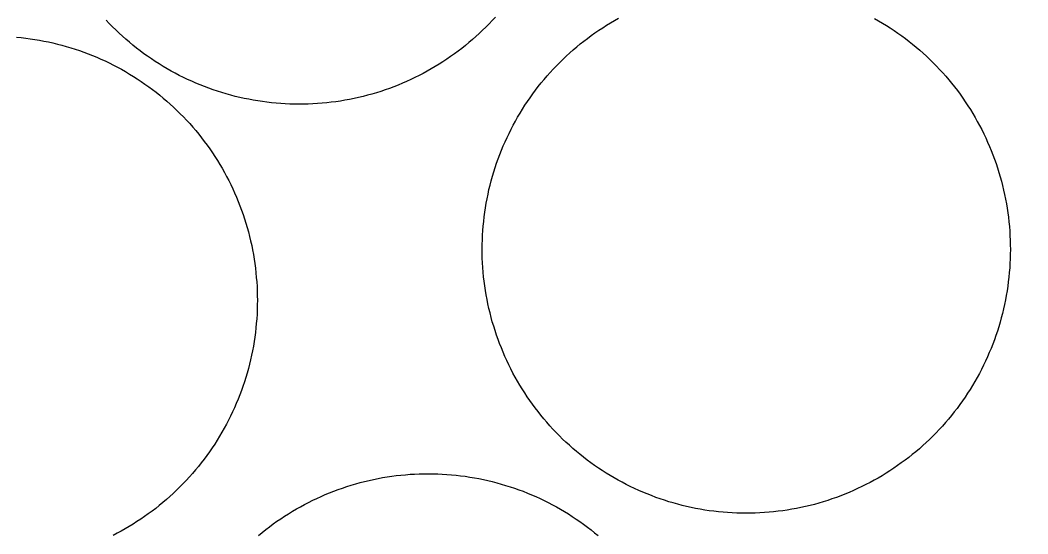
# Model space of a CAD drawing. Extents: x 3903937 to 3942190, y 260677 to 286651.
# Drawn here: x 3909329 to 3909369.87, y 281215.68 to 281236.52 of the extents above; entities that cross this region are included whole.
import ezdxf

# ---------------------------------------------------------------- set-up
doc = ezdxf.new("R2010")
doc.units = 0
doc.layers.add('V-DOMW-TANK', color=7, linetype='Continuous')
doc.layers.add('V-ROAD-CNTR', color=7, linetype='Continuous')

msp = doc.modelspace()

# ---------------------------------------------------------------- linework, layer by layer
at = {"layer": 'V-DOMW-TANK'}
for points in [[(3909346.457, 281235.043), (3909346.304, 281234.937), (3909346.148, 281234.834), (3909345.99, 281234.734), (3909345.831, 281234.636), (3909345.669, 281234.541), (3909345.507, 281234.449), (3909345.343, 281234.361), (3909345.177, 281234.275), (3909345.009, 281234.191), (3909344.839, 281234.111), (3909344.669, 281234.033), (3909344.499, 281233.96), (3909344.325, 281233.888), (3909344.151, 281233.82), (3909343.977, 281233.755), (3909343.801, 281233.691), (3909343.623, 281233.632), (3909343.445, 281233.577), (3909343.264, 281233.523), (3909343.086, 281233.472), (3909342.904, 281233.427), (3909342.722, 281233.386), (3909342.539, 281233.343), (3909342.357, 281233.306), (3909342.173, 281233.272), (3909341.988, 281233.241), (3909341.804, 281233.214), (3909341.618, 281233.19), (3909341.431, 281233.169), (3909341.247, 281233.151), (3909341.061, 281233.136), (3909340.872, 281233.126), (3909340.686, 281233.118), (3909340.5, 281233.114), (3909340.313, 281233.112), (3909340.125, 281233.114), (3909339.938, 281233.118), (3909339.752, 281233.126), (3909339.566, 281233.138), (3909339.379, 281233.153), (3909339.193, 281233.171), (3909339.007, 281233.192), (3909338.822, 281233.216), (3909338.636, 281233.245), (3909338.452, 281233.276), (3909338.269, 281233.31), (3909338.085, 281233.347), (3909337.903, 281233.388), (3909337.72, 281233.431), (3909337.54, 281233.478), (3909337.36, 281233.53), (3909337.182, 281233.583), (3909337.004, 281233.638), (3909336.825, 281233.698), (3909336.649, 281233.761), (3909336.475, 281233.827), (3909336.301, 281233.894), (3909336.127, 281233.966), (3909335.957, 281234.042), (3909335.787, 281234.119), (3909335.617, 281234.199), (3909335.451, 281234.283), (3909335.285, 281234.367), (3909335.117, 281234.459), (3909334.958, 281234.552), (3909334.796, 281234.646), (3909334.638, 281234.744), (3909334.48, 281234.844), (3909334.325, 281234.947), (3909334.169, 281235.055), (3909334.018, 281235.162), (3909333.868, 281235.274), (3909333.719, 281235.387), (3909333.573, 281235.504), (3909333.43, 281235.623), (3909333.287, 281235.746), (3909333.147, 281235.868), (3909333.01, 281235.995), (3909332.875, 281236.124), (3909332.742, 281236.255), (3909332.611, 281236.389), (3909332.482, 281236.524)], [(3909348.276, 281236.649), (3909348.149, 281236.511), (3909348.02, 281236.376), (3909347.889, 281236.243), (3909347.756, 281236.112), (3909347.62, 281235.983), (3909347.483, 281235.856), (3909347.342, 281235.733), (3909347.201, 281235.612), (3909347.055, 281235.494), (3909346.91, 281235.377), (3909346.76, 281235.264), (3909346.611, 281235.152), (3909346.457, 281235.043)], [(3909349.681, 281233.376), (3909349.789, 281233.53), (3909349.9, 281233.679), (3909350.015, 281233.827), (3909350.131, 281233.974), (3909350.25, 281234.117), (3909350.371, 281234.259), (3909350.496, 281234.4), (3909350.623, 281234.537), (3909350.75, 281234.672), (3909350.881, 281234.806), (3909351.016, 281234.937), (3909351.151, 281235.066), (3909351.288, 281235.193), (3909351.43, 281235.315), (3909351.571, 281235.436), (3909351.716, 281235.555), (3909351.862, 281235.672), (3909352.011, 281235.784), (3909352.161, 281235.897), (3909352.312, 281236.006), (3909352.468, 281236.11), (3909352.626, 281236.215), (3909352.781, 281236.315), (3909352.941, 281236.411), (3909353.099, 281236.505), (3909353.265, 281236.598)], [(3909363.65, 281236.589), (3909363.814, 281236.497), (3909363.974, 281236.403), (3909364.136, 281236.305), (3909364.291, 281236.204), (3909364.447, 281236.1), (3909364.6, 281235.993), (3909364.754, 281235.885), (3909364.904, 281235.774), (3909365.051, 281235.66), (3909365.198, 281235.543), (3909365.342, 281235.424), (3909365.485, 281235.303), (3909365.624, 281235.178), (3909365.762, 281235.055), (3909365.897, 281234.924), (3909366.03, 281234.793)], [(3909328.851, 281235.832), (3909329.037, 281235.813), (3909329.223, 281235.793), (3909329.408, 281235.768), (3909329.592, 281235.741), (3909329.776, 281235.709), (3909329.959, 281235.676), (3909330.143, 281235.637), (3909330.327, 281235.598), (3909330.507, 281235.553), (3909330.69, 281235.506), (3909330.87, 281235.457), (3909331.048, 281235.404), (3909331.226, 281235.346), (3909331.404, 281235.287), (3909331.581, 281235.225), (3909331.755, 281235.16), (3909331.927, 281235.09), (3909332.101, 281235.018), (3909332.273, 281234.945), (3909332.443, 281234.867), (3909332.611, 281234.787), (3909332.779, 281234.701), (3909332.944, 281234.615), (3909333.108, 281234.527), (3909333.272, 281234.435), (3909333.432, 281234.337), (3909333.592, 281234.24), (3909333.749, 281234.14), (3909333.905, 281234.038), (3909334.059, 281233.931), (3909334.212, 281233.822), (3909334.362, 281233.714), (3909334.509, 281233.597), (3909334.657, 281233.48), (3909334.8, 281233.362), (3909334.941, 281233.241), (3909335.083, 281233.114), (3909335.22, 281232.989), (3909335.355, 281232.862), (3909335.488, 281232.727)], [(3909366.03, 281234.793), (3909366.161, 281234.66), (3909366.29, 281234.523), (3909366.417, 281234.386), (3909366.54, 281234.246), (3909366.661, 281234.103), (3909366.779, 281233.96), (3909366.896, 281233.812), (3909367.011, 281233.665), (3909367.122, 281233.513), (3909367.23, 281233.362), (3909367.335, 281233.208), (3909367.439, 281233.05), (3909367.539, 281232.893), (3909367.636, 281232.735), (3909367.732, 281232.573), (3909367.822, 281232.409), (3909367.912, 281232.246), (3909367.998, 281232.08), (3909368.082, 281231.912), (3909368.162, 281231.746), (3909368.24, 281231.574), (3909368.313, 281231.402), (3909368.385, 281231.23), (3909368.453, 281231.056), (3909368.516, 281230.877), (3909368.582, 281230.703), (3909368.639, 281230.527), (3909368.698, 281230.347), (3909368.75, 281230.169), (3909368.799, 281229.989), (3909368.848, 281229.808), (3909368.889, 281229.628), (3909368.93, 281229.444), (3909368.967, 281229.26), (3909369, 281229.075), (3909369.03, 281228.891), (3909369.059, 281228.707), (3909369.083, 281228.522), (3909369.104, 281228.336), (3909369.122, 281228.15), (3909369.137, 281227.963), (3909369.147, 281227.777), (3909369.155, 281227.59), (3909369.159, 281227.402), (3909369.161, 281227.216), (3909369.159, 281227.029), (3909369.155, 281226.843), (3909369.147, 281226.654), (3909369.135, 281226.468), (3909369.12, 281226.282), (3909369.102, 281226.095), (3909369.079, 281225.911), (3909369.057, 281225.725), (3909369.028, 281225.54), (3909368.997, 281225.356), (3909368.963, 281225.172), (3909368.926, 281224.989), (3909368.885, 281224.807), (3909368.842, 281224.625), (3909368.795, 281224.445), (3909368.744, 281224.264), (3909368.69, 281224.084), (3909368.635, 281223.906), (3909368.576, 281223.73), (3909368.512, 281223.554), (3909368.447, 281223.378), (3909368.377, 281223.204), (3909368.305, 281223.032), (3909368.232, 281222.86), (3909368.154, 281222.69), (3909368.074, 281222.522), (3909367.99, 281222.354), (3909367.904, 281222.188), (3909367.814, 281222.024), (3909367.722, 281221.862), (3909367.627, 281221.7), (3909367.529, 281221.541), (3909367.429, 281221.383), (3909367.326, 281221.227), (3909367.22, 281221.074), (3909367.109, 281220.922), (3909366.999, 281220.769), (3909366.884, 281220.623), (3909366.769, 281220.478), (3909366.648, 281220.332), (3909366.528, 281220.191), (3909366.405, 281220.05), (3909366.278, 281219.912), (3909366.149, 281219.777), (3909366.018, 281219.644), (3909365.885, 281219.513), (3909365.747, 281219.384), (3909365.61, 281219.259), (3909365.471, 281219.134), (3909365.325, 281219.013), (3909365.184, 281218.895), (3909365.037, 281218.778), (3909364.889, 281218.665), (3909364.738, 281218.555), (3909364.586, 281218.446)], [(3909348.739, 281222.706), (3909348.661, 281222.876), (3909348.585, 281223.048), (3909348.515, 281223.22), (3909348.446, 281223.396), (3909348.38, 281223.57), (3909348.319, 281223.746), (3909348.259, 281223.924), (3909348.204, 281224.103), (3909348.149, 281224.281), (3909348.1, 281224.461), (3909348.055, 281224.643), (3909348.01, 281224.824), (3909347.971, 281225.008), (3909347.934, 281225.19), (3909347.899, 281225.374), (3909347.868, 281225.559), (3909347.842, 281225.743), (3909347.817, 281225.927), (3909347.797, 281226.114), (3909347.778, 281226.3), (3909347.762, 281226.487), (3909347.752, 281226.673), (3909347.743, 281226.861), (3909347.739, 281227.048), (3909347.737, 281227.234), (3909347.739, 281227.418), (3909347.745, 281227.609), (3909347.754, 281227.795), (3909347.762, 281227.982), (3909347.78, 281228.168), (3909347.799, 281228.354), (3909347.819, 281228.541), (3909347.844, 281228.725), (3909347.87, 281228.909), (3909347.903, 281229.094), (3909347.936, 281229.278), (3909347.975, 281229.46), (3909348.014, 281229.645), (3909348.059, 281229.825), (3909348.106, 281230.007), (3909348.155, 281230.187), (3909348.208, 281230.365), (3909348.266, 281230.544), (3909348.325, 281230.722), (3909348.386, 281230.898), (3909348.452, 281231.072), (3909348.522, 281231.246), (3909348.593, 281231.418), (3909348.667, 281231.59), (3909348.745, 281231.76), (3909348.827, 281231.928), (3909348.911, 281232.096), (3909348.997, 281232.262), (3909349.085, 281232.426), (3909349.177, 281232.59), (3909349.273, 281232.749), (3909349.371, 281232.909), (3909349.472, 281233.067), (3909349.574, 281233.222), (3909349.681, 281233.376)], [(3909335.488, 281232.727), (3909335.619, 281232.596), (3909335.748, 281232.458), (3909335.875, 281232.323), (3909335.998, 281232.182), (3909336.119, 281232.041), (3909336.238, 281231.895), (3909336.354, 281231.75), (3909336.467, 281231.6), (3909336.582, 281231.451), (3909336.688, 281231.299), (3909336.793, 281231.144), (3909336.897, 281230.988), (3909337, 281230.83), (3909337.094, 281230.669), (3909337.188, 281230.511), (3909337.28, 281230.347), (3909337.37, 281230.183), (3909337.456, 281230.017), (3909337.54, 281229.849), (3909337.62, 281229.681), (3909337.698, 281229.511), (3909337.772, 281229.339), (3909337.843, 281229.165), (3909337.911, 281228.991), (3909337.976, 281228.817), (3909338.038, 281228.641), (3909338.097, 281228.465), (3909338.155, 281228.287), (3909338.208, 281228.104), (3909338.257, 281227.928), (3909338.304, 281227.744), (3909338.347, 281227.562), (3909338.388, 281227.379), (3909338.425, 281227.197), (3909338.458, 281227.013), (3909338.49, 281226.829), (3909338.517, 281226.646), (3909338.542, 281226.458), (3909338.562, 281226.274), (3909338.576, 281226.087), (3909338.595, 281225.901), (3909338.605, 281225.714), (3909338.613, 281225.526), (3909338.617, 281225.34), (3909338.619, 281225.155), (3909338.617, 281224.965), (3909338.613, 281224.778), (3909338.605, 281224.592), (3909338.593, 281224.406), (3909338.576, 281224.219), (3909338.56, 281224.033), (3909338.538, 281223.847), (3909338.513, 281223.664), (3909338.486, 281223.478), (3909338.456, 281223.294), (3909338.421, 281223.109), (3909338.384, 281222.925), (3909338.343, 281222.743), (3909338.298, 281222.563), (3909338.253, 281222.382), (3909338.202, 281222.2), (3909338.148, 281222.024), (3909338.093, 281221.842), (3909338.034, 281221.663), (3909337.97, 281221.489), (3909337.905, 281221.315), (3909337.835, 281221.141), (3909337.763, 281220.967), (3909337.69, 281220.797), (3909337.612, 281220.627), (3909337.532, 281220.457), (3909337.448, 281220.291), (3909337.362, 281220.125), (3909337.272, 281219.962), (3909337.18, 281219.798), (3909337.086, 281219.638), (3909336.987, 281219.478), (3909336.887, 281219.321), (3909336.782, 281219.165), (3909336.676, 281219.009), (3909336.567, 281218.858), (3909336.457, 281218.708), (3909336.34, 281218.561), (3909336.227, 281218.415), (3909336.107, 281218.27), (3909335.986, 281218.127), (3909335.861, 281217.987), (3909335.736, 281217.85), (3909335.607, 281217.715), (3909335.476, 281217.582), (3909335.343, 281217.451), (3909335.205, 281217.322), (3909335.068, 281217.195), (3909334.929, 281217.074), (3909334.786, 281216.951), (3909334.64, 281216.832), (3909334.495, 281216.713), (3909334.347, 281216.601), (3909334.196, 281216.49), (3909334.044, 281216.382)], [(3909364.586, 281218.446), (3909364.435, 281218.34), (3909364.277, 281218.237), (3909364.119, 281218.137), (3909363.959, 281218.039), (3909363.798, 281217.944), (3909363.634, 281217.852), (3909363.47, 281217.762), (3909363.304, 281217.676), (3909363.136, 281217.594), (3909362.968, 281217.512), (3909362.798, 281217.436), (3909362.626, 281217.361), (3909362.454, 281217.289), (3909362.28, 281217.223), (3909362.104, 281217.156), (3909361.926, 281217.094), (3909361.752, 281217.035), (3909361.573, 281216.98), (3909361.393, 281216.926), (3909361.211, 281216.875), (3909361.035, 281216.83), (3909360.851, 281216.785), (3909360.668, 281216.746), (3909360.484, 281216.709), (3909360.302, 281216.675), (3909360.115, 281216.644), (3909359.931, 281216.617), (3909359.747, 281216.593), (3909359.56, 281216.57), (3909359.374, 281216.554), (3909359.188, 281216.539), (3909359.001, 281216.527), (3909358.815, 281216.519), (3909358.626, 281216.515), (3909358.44, 281216.513), (3909358.254, 281216.515), (3909358.067, 281216.521), (3909357.879, 281216.529), (3909357.695, 281216.539), (3909357.506, 281216.556), (3909357.322, 281216.572), (3909357.135, 281216.597), (3909356.949, 281216.619), (3909356.765, 281216.646), (3909356.58, 281216.679), (3909356.396, 281216.711), (3909356.214, 281216.75), (3909356.032, 281216.789), (3909355.849, 281216.832), (3909355.669, 281216.881), (3909355.489, 281216.931), (3909355.309, 281216.982), (3909355.13, 281217.041), (3909354.954, 281217.101), (3909354.778, 281217.16), (3909354.602, 281217.228), (3909354.428, 281217.297), (3909354.256, 281217.369), (3909354.086, 281217.443), (3909353.914, 281217.518), (3909353.746, 281217.602), (3909353.576, 281217.684), (3909353.412, 281217.772), (3909353.248, 281217.86), (3909353.087, 281217.953), (3909352.925, 281218.049), (3909352.765, 281218.147), (3909352.607, 281218.247), (3909352.452, 281218.35), (3909352.298, 281218.456), (3909352.149, 281218.565), (3909351.995, 281218.675), (3909351.85, 281218.79), (3909351.702, 281218.907), (3909351.557, 281219.026), (3909351.415, 281219.146), (3909351.276, 281219.271), (3909351.137, 281219.396), (3909351.002, 281219.525), (3909350.869, 281219.656), (3909350.738, 281219.792), (3909350.608, 281219.927), (3909350.484, 281220.064), (3909350.359, 281220.205), (3909350.24, 281220.347), (3909350.117, 281220.492), (3909350.002, 281220.637), (3909349.89, 281220.787), (3909349.779, 281220.936), (3909349.673, 281221.088), (3909349.564, 281221.244), (3909349.462, 281221.399), (3909349.361, 281221.557), (3909349.263, 281221.717), (3909349.169, 281221.876), (3909349.077, 281222.04), (3909348.984, 281222.204), (3909348.9, 281222.37), (3909348.819, 281222.538), (3909348.739, 281222.706)], [(3909338.671, 281215.618), (3909338.818, 281215.737), (3909338.962, 281215.853), (3909339.111, 281215.968), (3909339.261, 281216.079), (3909339.412, 281216.187), (3909339.568, 281216.294), (3909339.723, 281216.396), (3909339.881, 281216.496), (3909340.041, 281216.593), (3909340.203, 281216.689), (3909340.364, 281216.781), (3909340.528, 281216.869), (3909340.694, 281216.955), (3909340.862, 281217.039), (3909341.032, 281217.119), (3909341.204, 281217.197), (3909341.372, 281217.271), (3909341.546, 281217.342), (3909341.72, 281217.41), (3909341.894, 281217.475), (3909342.07, 281217.539), (3909342.249, 281217.598), (3909342.427, 281217.654), (3909342.607, 281217.707), (3909342.787, 281217.756), (3909342.967, 281217.803), (3909343.15, 281217.846), (3909343.332, 281217.887), (3909343.514, 281217.924), (3909343.699, 281217.959), (3909343.883, 281217.987), (3909344.067, 281218.016), (3909344.254, 281218.041), (3909344.44, 281218.061), (3909344.626, 281218.079), (3909344.813, 281218.094), (3909344.999, 281218.104), (3909345.185, 281218.112), (3909345.372, 281218.114), (3909345.558, 281218.118), (3909345.747, 281218.114), (3909345.933, 281218.112), (3909346.119, 281218.104), (3909346.306, 281218.092), (3909346.492, 281218.077), (3909346.678, 281218.059), (3909346.865, 281218.039), (3909347.049, 281218.014), (3909347.235, 281217.985), (3909347.42, 281217.955), (3909347.602, 281217.92), (3909347.786, 281217.883), (3909347.969, 281217.842), (3909348.149, 281217.799), (3909348.331, 281217.752), (3909348.511, 281217.701), (3909348.69, 281217.647), (3909348.868, 281217.592), (3909349.044, 281217.533), (3909349.222, 281217.469), (3909349.396, 281217.404), (3909349.57, 281217.336), (3909349.744, 281217.264), (3909349.914, 281217.189), (3909350.084, 281217.111), (3909350.254, 281217.031), (3909350.42, 281216.947), (3909350.586, 281216.861), (3909350.752, 281216.771), (3909350.914, 281216.679), (3909351.075, 281216.584), (3909351.233, 281216.486), (3909351.391, 281216.388), (3909351.546, 281216.281), (3909351.702, 281216.179), (3909351.854, 281216.068), (3909352.003, 281215.956), (3909352.153, 281215.843), (3909352.298, 281215.726), (3909352.441, 281215.608)], [(3909334.044, 281216.382), (3909333.891, 281216.277), (3909333.733, 281216.173), (3909333.575, 281216.072), (3909333.418, 281215.976), (3909333.256, 281215.878), (3909333.09, 281215.792), (3909332.928, 281215.702), (3909332.764, 281215.614)]]:
    msp.add_lwpolyline(points, dxfattribs=at)
at = {"layer": 'V-ROAD-CNTR'}
msp.add_spline([(3909527.838, 281077.192), (3909514.795, 281066.715), (3909482.835, 281053.717), (3909450.31, 281061.015), (3909375.714, 281104.087), (3909324.32, 281136.879), (3909271.098, 281168.333), (3909244.787, 281202.025), (3909230.323, 281255.607), (3909231.11, 281309.134), (3909250.716, 281383.951), (3909303.233, 281514.982), (3909362.872, 281614.568), (3909410.647, 281703.223), (3909468.274, 281802.581)], degree=3, dxfattribs=at)

doc.saveas('drawing.dxf')
